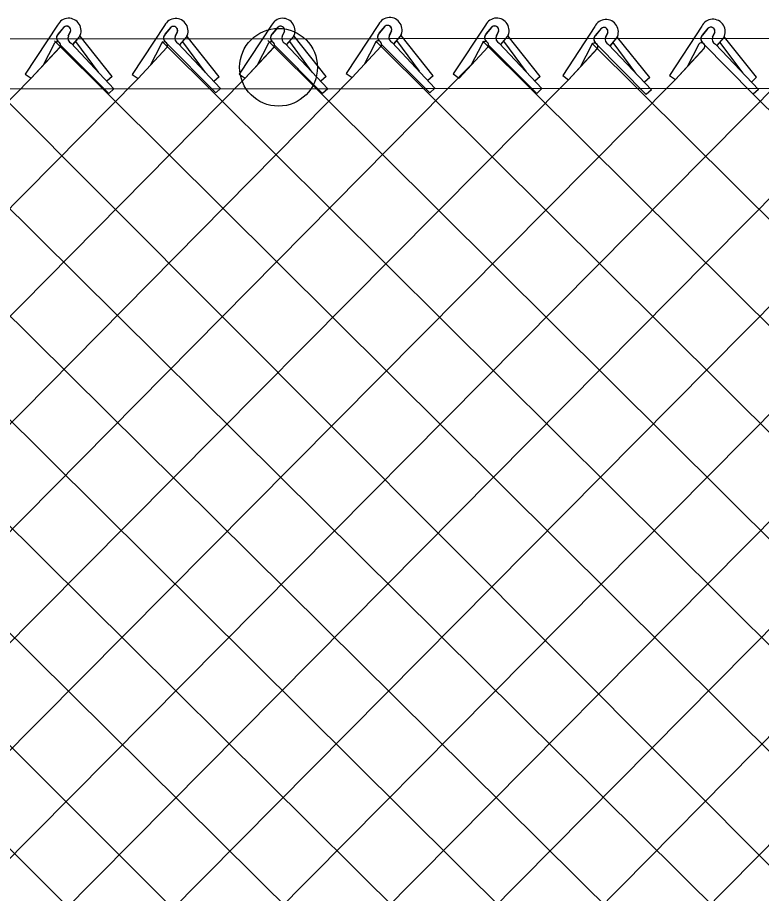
# Model space of a CAD drawing. Extents: x 0 to 2.85, y -0.1 to 1.83.
# Drawn here: x 1.8942 to 1.9503, y 0.8609 to 0.9268 of the extents above; entities that cross this region are included whole.
import ezdxf

# ---------------------------------------------------------------- set-up
doc = ezdxf.new("R2010")
doc.units = 0
doc.layers.add('sb_Chainlink Fence', color=7, linetype='Continuous')
doc.layers.add('sb_Existing Structural Steel', color=7, linetype='Continuous')

msp = doc.modelspace()

# ---------------------------------------------------------------- linework, layer by layer
at = {"layer": 'sb_Chainlink Fence'}
for p, q in [((1.897254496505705, 0.9262670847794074), (1.8948180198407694, 0.922578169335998)), ((1.897302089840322, 0.9255983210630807), (1.897747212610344, 0.926125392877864)), ((1.8977061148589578, 0.9260820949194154), (1.897302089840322, 0.9255983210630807)), ((1.898228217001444, 0.9257965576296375), (1.8980646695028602, 0.9254422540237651)), ((1.8980652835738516, 0.9254548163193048), (1.8982278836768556, 0.9257885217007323)), ((1.905307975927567, 0.9262466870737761), (1.9028714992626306, 0.9225577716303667)), ((1.905355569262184, 0.9255779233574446), (1.9058006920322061, 0.9261049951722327)), ((1.905759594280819, 0.9260616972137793), (1.905355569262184, 0.9255779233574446)), ((1.906281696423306, 0.9257761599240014), (1.9061181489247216, 0.9254218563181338)), ((1.9061187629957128, 0.9254344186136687), (1.9062813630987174, 0.9257681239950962)), ((1.9133622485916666, 0.9262632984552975), (1.9109257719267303, 0.9225743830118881)), ((1.9134098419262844, 0.9255945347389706), (1.913854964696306, 0.9261216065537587)), ((1.9138138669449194, 0.9260783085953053), (1.9134098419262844, 0.9255945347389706)), ((1.9143359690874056, 0.9257927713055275), (1.9141724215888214, 0.92543846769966)), ((1.9141730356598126, 0.9254510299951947), (1.9143356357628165, 0.9257847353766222)), ((1.9214246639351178, 0.9263228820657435), (1.9189881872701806, 0.922633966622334)), ((1.9214722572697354, 0.9256541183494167), (1.921917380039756, 0.9261811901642)), ((1.9218762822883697, 0.9261378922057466), (1.9214722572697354, 0.9256541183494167)), ((1.9223983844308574, 0.925852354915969), (1.9222348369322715, 0.9254980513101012)), ((1.9222354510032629, 0.9255106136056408), (1.9223980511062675, 0.9258443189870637)), ((1.9294813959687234, 0.9262781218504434), (1.9270449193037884, 0.9225892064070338)), ((1.9295289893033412, 0.9256093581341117), (1.9299741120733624, 0.9261364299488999)), ((1.929933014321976, 0.9260931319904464), (1.9295289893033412, 0.9256093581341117)), ((1.930455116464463, 0.9258075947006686), (1.9302915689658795, 0.9254532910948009)), ((1.9302921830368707, 0.9254658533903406), (1.9304547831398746, 0.9257995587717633)), ((1.9377036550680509, 0.9261661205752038), (1.9352863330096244, 0.9224646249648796)), ((1.9377547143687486, 0.9254976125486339), (1.9381970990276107, 0.9260269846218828)), ((1.9381562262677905, 0.92598347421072), (1.9377547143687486, 0.9254976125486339)), ((1.9457571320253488, 0.9261874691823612), (1.943339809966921, 0.922485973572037)), ((1.9458081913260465, 0.9255189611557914), (1.9462505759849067, 0.9260483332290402)), ((1.9462097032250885, 0.9260048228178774), (1.9458081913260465, 0.9255189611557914)), ((1.9467332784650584, 0.9257219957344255), (1.9465715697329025, 0.9253668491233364)), ((1.83249115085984, 0.9251102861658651), (1.9385650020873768, 0.8195307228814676)), ((1.8405325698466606, 0.9251298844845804), (1.938208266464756, 0.8274684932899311)), ((1.848626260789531, 0.9250972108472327), (1.9600487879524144, 0.8146849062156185)), ((1.8888617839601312, 0.9251667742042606), (2.000373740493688, 0.8132954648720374)), ((1.89701218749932, 0.9250773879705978), (2.0081253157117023, 0.8145987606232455)), ((1.8984115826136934, 0.9248073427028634), (1.8989067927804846, 0.9253935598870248)), ((1.8984181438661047, 0.9248162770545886), (1.8989092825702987, 0.9253955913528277)), ((1.8989067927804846, 0.9253935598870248), (1.8989432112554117, 0.9254616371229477)), ((1.8989432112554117, 0.9254616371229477), (1.8989742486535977, 0.9255344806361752)), ((1.9013675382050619, 0.9224022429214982), (1.8989547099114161, 0.9254369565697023)), ((1.9064650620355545, 0.924786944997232), (1.906960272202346, 0.9253731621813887)), ((1.9064716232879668, 0.9247958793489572), (1.9069627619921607, 0.9253751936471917)), ((1.906960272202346, 0.9253731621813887), (1.9069966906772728, 0.9254412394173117)), ((1.9069966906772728, 0.9254412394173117), (1.9070277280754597, 0.9255140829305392)), ((1.909421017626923, 0.9223818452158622), (1.9070081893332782, 0.9254165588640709)), ((1.9130989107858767, 0.9251126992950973), (2.0242420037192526, 0.8145225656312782)), ((1.9145193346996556, 0.9248035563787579), (1.9150145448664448, 0.9253897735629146)), ((1.914525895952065, 0.9248124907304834), (1.9150170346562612, 0.9253918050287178)), ((1.9150145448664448, 0.9253897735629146), (1.9150509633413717, 0.9254578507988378)), ((1.9150509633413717, 0.9254578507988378), (1.9150820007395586, 0.9255306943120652)), ((1.9174752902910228, 0.9223984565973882), (1.915062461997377, 0.9254331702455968)), ((1.9212064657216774, 0.9250661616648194), (2.0322987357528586, 0.8145673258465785)), ((1.922581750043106, 0.9248631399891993), (1.9230769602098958, 0.9254493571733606)), ((1.922588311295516, 0.9248720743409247), (1.9230794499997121, 0.9254513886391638)), ((1.9244986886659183, 0.922790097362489), (1.9228016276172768, 0.9251000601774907)), ((1.9230769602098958, 0.9254493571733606), (1.923113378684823, 0.9255174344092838)), ((1.923113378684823, 0.9255174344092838), (1.9231444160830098, 0.9255902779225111)), ((1.9255377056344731, 0.9224580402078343), (1.923124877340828, 0.9254927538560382)), ((1.9306384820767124, 0.924818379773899), (1.931133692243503, 0.9254045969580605)), ((1.9306450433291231, 0.9248273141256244), (1.9311361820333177, 0.9254066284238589)), ((1.931133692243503, 0.9254045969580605), (1.9311701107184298, 0.9254726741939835)), ((1.9311701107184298, 0.9254726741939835), (1.9312011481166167, 0.9255455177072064)), ((1.933594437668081, 0.9224132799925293), (1.9311816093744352, 0.9254479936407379)), ((1.9386798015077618, 0.9257006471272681), (1.9385180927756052, 0.9253455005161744)), ((1.9385186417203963, 0.9253580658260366), (1.9386795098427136, 0.9256926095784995)), ((1.9388682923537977, 0.924712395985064), (1.9393604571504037, 0.9253011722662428)), ((1.9388748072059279, 0.9247213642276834), (1.9393629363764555, 0.9253032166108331)), ((1.9393604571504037, 0.9253011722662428), (1.9393965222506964, 0.9253694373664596)), ((1.9393965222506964, 0.9253694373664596), (1.9394271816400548, 0.9254424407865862)), ((1.9418366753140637, 0.9223226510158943), (1.9394081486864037, 0.9253448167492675)), ((1.9465721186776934, 0.925379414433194), (1.9467329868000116, 0.9257139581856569)), ((1.9469217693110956, 0.9247337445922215), (1.9474139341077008, 0.9253225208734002)), ((1.9469282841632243, 0.9247427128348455), (1.9474164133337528, 0.9253245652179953)), ((1.9474139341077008, 0.9253225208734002), (1.9474499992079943, 0.9253907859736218)), ((1.9474499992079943, 0.9253907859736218), (1.9474806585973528, 0.9254637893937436)), ((1.949890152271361, 0.9223439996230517), (1.9474616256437, 0.925366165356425)), ((1.8952639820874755, 0.9222734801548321), (1.8974337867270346, 0.9246108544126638)), ((1.8952639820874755, 0.9222734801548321), (1.8974199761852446, 0.9245971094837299)), ((1.8969771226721, 0.924811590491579), (1.8961654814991, 0.92326003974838)), ((1.897478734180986, 0.9247603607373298), (1.9011060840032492, 0.9211175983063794)), ((1.8982764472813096, 0.9249028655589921), (1.9015018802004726, 0.9214762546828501)), ((1.9003285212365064, 0.9227343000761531), (1.8986314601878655, 0.9250442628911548)), ((1.9033174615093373, 0.9222530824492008), (1.9054872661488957, 0.9245904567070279)), ((1.9033174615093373, 0.9222530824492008), (1.9054734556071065, 0.9245767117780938)), ((1.905030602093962, 0.9247911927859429), (1.9042189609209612, 0.9232396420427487)), ((1.9051182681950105, 0.9250323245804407), (2.0161795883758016, 0.8145821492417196)), ((1.9053925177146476, 0.924978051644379), (1.9091731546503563, 0.9211813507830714)), ((1.9063299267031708, 0.924882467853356), (1.9095201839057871, 0.9214932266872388)), ((1.9083820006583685, 0.922713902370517), (1.9066849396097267, 0.9250238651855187)), ((1.911371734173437, 0.922269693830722), (1.9135415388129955, 0.9246070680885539)), ((1.911371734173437, 0.922269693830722), (1.913527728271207, 0.9245933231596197)), ((1.9130848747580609, 0.924807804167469), (1.9122732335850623, 0.9232562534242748)), ((1.9135864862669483, 0.9247565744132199), (1.9172138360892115, 0.9211138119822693)), ((1.91438419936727, 0.9248990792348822), (1.9176096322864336, 0.9214724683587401)), ((1.9164362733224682, 0.922730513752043), (1.9147392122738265, 0.9250404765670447)), ((1.9194341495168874, 0.9223292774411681), (1.9216039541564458, 0.9246666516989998)), ((1.9194341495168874, 0.9223292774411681), (1.921590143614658, 0.9246529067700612)), ((1.9211472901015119, 0.9248673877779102), (1.9203356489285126, 0.923315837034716)), ((1.9216489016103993, 0.9248161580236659), (1.9252762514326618, 0.9211733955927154)), ((1.9224466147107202, 0.9249586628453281), (1.9256720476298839, 0.9215320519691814)), ((1.9274908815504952, 0.9222845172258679), (1.9296606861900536, 0.924621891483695)), ((1.9274908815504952, 0.9222845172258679), (1.9296468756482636, 0.9246081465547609)), ((1.9292040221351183, 0.9248226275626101), (1.928392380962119, 0.9232710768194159)), ((1.9292803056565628, 0.9250533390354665), (2.0403516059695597, 0.8145730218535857)), ((1.929705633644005, 0.924771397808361), (1.9333329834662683, 0.9211286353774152)), ((1.930503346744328, 0.9249139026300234), (1.9337287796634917, 0.9214872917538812)), ((1.9325554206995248, 0.9227453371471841), (1.9308583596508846, 0.9250552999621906)), ((1.9357338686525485, 0.9221622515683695), (1.937891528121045, 0.9245108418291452)), ((1.9357338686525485, 0.9221622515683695), (1.9378777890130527, 0.9244970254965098)), ((1.937433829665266, 0.9247092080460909), (1.93663024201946, 0.9231534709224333)), ((1.9374826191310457, 0.9249120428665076), (2.048380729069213, 0.8145783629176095)), ((1.9377947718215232, 0.9248979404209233), (1.9415800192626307, 0.9210387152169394)), ((1.9387326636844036, 0.9248072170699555), (1.941975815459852, 0.9213973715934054)), ((1.940795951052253, 0.9226493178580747), (1.9390869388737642, 0.9249504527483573)), ((1.9437873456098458, 0.9221836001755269), (1.945945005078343, 0.9245321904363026)), ((1.9437873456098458, 0.9221836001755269), (1.9459312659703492, 0.9245183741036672)), ((1.9454873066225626, 0.9247305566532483), (1.944683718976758, 0.9231748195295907)), ((1.9458482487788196, 0.9249192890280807), (1.949633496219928, 0.9210600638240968)), ((1.9467861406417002, 0.924828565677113), (1.95002929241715, 0.9214187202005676)), ((1.9488494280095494, 0.9226706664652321), (1.9471404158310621, 0.9249718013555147)), ((1.8207878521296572, 0.8144230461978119), (1.928575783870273, 0.9234532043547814)), ((1.8852044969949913, 0.8144268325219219), (1.9920955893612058, 0.9224340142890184)), ((1.8932669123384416, 0.8143672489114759), (1.999919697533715, 0.9224340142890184)), ((1.8948180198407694, 0.922578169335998), (1.8952639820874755, 0.9222734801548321)), ((1.901323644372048, 0.8144120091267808), (2.008211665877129, 0.9225937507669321)), ((1.9028714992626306, 0.9225577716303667), (1.9033174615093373, 0.9222530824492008)), ((1.9109257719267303, 0.9225743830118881), (1.911371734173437, 0.922269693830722)), ((1.9189881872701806, 0.922633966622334), (1.9194341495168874, 0.9223292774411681)), ((1.9255377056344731, 0.9224580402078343), (1.925141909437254, 0.9220993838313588)), ((1.9270449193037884, 0.9225892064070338), (1.9274908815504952, 0.9222845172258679)), ((1.9352863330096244, 0.9224646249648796), (1.9357338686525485, 0.9221622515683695)), ((1.943339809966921, 0.922485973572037), (1.9437873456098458, 0.9221836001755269)), ((1.7888447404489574, 0.81451866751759), (1.8952639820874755, 0.9222734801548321)), ((1.7969071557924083, 0.8144590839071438), (1.9033174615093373, 0.9222530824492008)), ((1.8049638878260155, 0.814503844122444), (1.911371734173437, 0.922269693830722)), ((1.8130167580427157, 0.814509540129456), (1.9194341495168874, 0.9223292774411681)), ((1.8288413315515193, 0.8144434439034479), (1.9357338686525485, 0.9221622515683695)), ((1.8368956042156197, 0.8144268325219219), (1.9437873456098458, 0.9221836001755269)), ((1.84495801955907, 0.8143672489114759), (1.9518414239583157, 0.9222419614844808)), ((1.8530147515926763, 0.8144120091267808), (1.9599034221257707, 0.9223433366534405)), ((1.8610676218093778, 0.814417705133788), (1.967960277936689, 0.9223403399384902)), ((1.8690967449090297, 0.8144230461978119), (1.976013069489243, 0.9223763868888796)), ((1.8771502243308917, 0.8144434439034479), (1.9840421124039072, 0.922412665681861)), ((1.9013675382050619, 0.9224022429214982), (1.900971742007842, 0.9220435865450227)), ((1.909421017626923, 0.9223818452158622), (1.9090252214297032, 0.9220231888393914)), ((1.9174752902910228, 0.9223984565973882), (1.9170794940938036, 0.9220398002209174)), ((1.933594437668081, 0.9224132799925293), (1.9331986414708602, 0.9220546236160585)), ((1.9418366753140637, 0.9223226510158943), (1.94144274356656, 0.9219619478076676)), ((1.949890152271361, 0.9223439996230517), (1.9494962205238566, 0.9219832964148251)), ((1.86069350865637, 0.9212414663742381), (1.9681030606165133, 0.8146682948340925)), ((1.8687477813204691, 0.9212580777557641), (1.9761654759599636, 0.8146087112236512)), ((1.8848044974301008, 0.9212034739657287), (1.992275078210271, 0.8146591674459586)), ((1.9015018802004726, 0.9214762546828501), (1.9011060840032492, 0.9211175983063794)), ((1.9095201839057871, 0.9214932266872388), (1.9091854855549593, 0.9211899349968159)), ((1.9176096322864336, 0.9214724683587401), (1.9172138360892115, 0.9211138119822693)), ((1.9256720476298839, 0.9215320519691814), (1.9252762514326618, 0.9211733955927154)), ((1.9337287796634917, 0.9214872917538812), (1.9333329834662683, 0.9211286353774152)), ((1.941975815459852, 0.9213973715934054), (1.9415800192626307, 0.9210387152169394)), ((1.95002929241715, 0.9214187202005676), (1.949633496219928, 0.9210600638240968)), ((1.949633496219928, 0.9210600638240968), (2.056434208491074, 0.8145987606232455)), ((1.8805299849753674, 0.9173765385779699), (1.9842222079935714, 0.8146534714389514))]:
    msp.add_line(p, q, dxfattribs=at)
for centre, radius, start, end in [((1.898092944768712, 0.9258523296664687), 0.0009354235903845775, 330.7731305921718, 153.67978342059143), ((1.9061464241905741, 0.9258319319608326), 0.0009354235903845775, 330.7731305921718, 153.67978342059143), ((1.9142006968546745, 0.9258485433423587), 0.0009354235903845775, 330.7731305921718, 153.67978342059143), ((1.9222631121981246, 0.9259081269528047), 0.0009354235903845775, 330.7731305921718, 153.67978342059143), ((1.930319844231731, 0.9258633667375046), 0.0009354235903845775, 330.7731305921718, 153.67978342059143), ((1.9385442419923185, 0.9257557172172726), 0.0009354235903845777, 331.07013048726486, 153.97678331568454), ((1.9465977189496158, 0.9257770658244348), 0.0009354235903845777, 331.07013048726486, 153.97678331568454), ((1.8979389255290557, 0.9258876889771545), 0.00030330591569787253, 342.5147558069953, 140.13680881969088), ((1.8979400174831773, 0.925889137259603), 0.00030494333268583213, 340.73435754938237, 129.21739859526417), ((1.9059924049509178, 0.9258672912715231), 0.00030330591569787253, 342.5147558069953, 140.13680881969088), ((1.9059934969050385, 0.9258687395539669), 0.00030494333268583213, 340.73435754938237, 129.21739859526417), ((1.9140466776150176, 0.9258839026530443), 0.00030330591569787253, 342.5147558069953, 140.13680881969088), ((1.9140477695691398, 0.9258853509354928), 0.00030494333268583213, 340.73435754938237, 129.21739859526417), ((1.9221090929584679, 0.9259434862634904), 0.00030330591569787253, 342.5147558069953, 140.13680881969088), ((1.9221101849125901, 0.9259449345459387), 0.00030494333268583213, 340.73435754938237, 129.21739859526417), ((1.930165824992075, 0.9258987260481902), 0.00030330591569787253, 342.5147558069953, 140.13680881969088), ((1.9301669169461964, 0.925900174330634), 0.00030494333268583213, 340.73435754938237, 129.21739859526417), ((1.938390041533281, 0.9257902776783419), 0.00030330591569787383, 342.81175570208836, 140.43380871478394), ((1.9383911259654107, 0.9257917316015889), 0.00030494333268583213, 341.0313574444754, 129.51439849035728), ((1.9464435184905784, 0.9258116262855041), 0.00030330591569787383, 342.81175570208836, 140.43380871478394), ((1.946444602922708, 0.9258130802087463), 0.00030494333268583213, 341.0313574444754, 129.51439849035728), ((1.8975615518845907, 0.9253150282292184), 0.0003843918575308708, 140.20166010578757, 233.0052527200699), ((1.8975720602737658, 0.9253154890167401), 0.0003909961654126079, 133.66718540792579, 232.2343578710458), ((1.8984523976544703, 0.9252829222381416), 0.00041880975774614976, 156.48328493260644, 245.15783350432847), ((1.9056150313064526, 0.9252946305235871), 0.0003843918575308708, 140.20166010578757, 233.0052527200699), ((1.905625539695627, 0.9252950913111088), 0.0003909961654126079, 133.66718540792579, 232.2343578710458), ((1.9065058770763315, 0.9252625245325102), 0.00041880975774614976, 156.48328493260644, 245.15783350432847), ((1.9136693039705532, 0.925311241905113), 0.0003843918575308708, 140.20166010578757, 233.0052527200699), ((1.9136798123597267, 0.9253117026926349), 0.0003909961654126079, 133.66718540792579, 232.2343578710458), ((1.9145601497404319, 0.9252791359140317), 0.00041880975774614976, 156.48328493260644, 245.15783350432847), ((1.921399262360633, 0.9248232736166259), 0.00025580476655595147, 319.02146199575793, 170.0695590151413), ((1.9217317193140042, 0.9253708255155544), 0.0003843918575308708, 140.20166010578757, 233.0052527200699), ((1.921742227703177, 0.9253712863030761), 0.0003909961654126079, 133.66718540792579, 232.2343578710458), ((1.9226225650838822, 0.9253387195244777), 0.00041880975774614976, 156.48328493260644, 245.15783350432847), ((1.9297884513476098, 0.9253260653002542), 0.0003843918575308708, 140.20166010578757, 233.0052527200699), ((1.9297989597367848, 0.925326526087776), 0.0003909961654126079, 133.66718540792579, 232.2343578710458), ((1.9306792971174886, 0.9252939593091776), 0.00041880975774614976, 156.48328493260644, 245.15783350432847), ((1.9380156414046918, 0.9252156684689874), 0.0003843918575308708, 140.4986600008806, 233.30225261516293), ((1.9380261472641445, 0.9252161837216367), 0.0003909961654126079, 133.96418530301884, 232.53135776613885), ((1.9389066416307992, 0.9251881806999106), 0.00041880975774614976, 156.78028482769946, 245.4548333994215), ((1.9460691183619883, 0.9252370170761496), 0.0003843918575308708, 140.4986600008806, 233.30225261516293), ((1.946079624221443, 0.9252375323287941), 0.0003909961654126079, 133.96418530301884, 232.53135776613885), ((1.9469601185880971, 0.9252095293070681), 0.00041880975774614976, 156.78028482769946, 245.4548333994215), ((1.8972290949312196, 0.92476747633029), 0.00025580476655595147, 319.02146199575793, 170.0695590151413), ((1.9052825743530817, 0.9247470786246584), 0.00025580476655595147, 319.02146199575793, 170.0695590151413), ((1.913336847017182, 0.9247636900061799), 0.00025580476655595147, 319.02146199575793, 170.0695590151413), ((1.9294559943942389, 0.9247785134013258), 0.00025580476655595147, 319.02146199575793, 170.0695590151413), ((1.937686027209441, 0.9246664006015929), 0.00025580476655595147, 319.318461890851, 170.3665589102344), ((1.9457395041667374, 0.9246877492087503), 0.00025580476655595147, 319.318461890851, 170.3665589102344)]:
    msp.add_arc(centre, radius, start, end, dxfattribs=at)
at = {"layer": 'sb_Existing Structural Steel'}
for p, q in [((1.8783968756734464, 0.9252310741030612), (2.4492896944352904, 0.9256339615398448)), ((1.8783743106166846, 0.9214564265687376), (2.449430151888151, 0.9219011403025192))]:
    msp.add_line(p, q, dxfattribs=at)
msp.add_circle((1.9138918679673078, 0.9230967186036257), 0.002929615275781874, dxfattribs=at)

doc.saveas('drawing.dxf')
